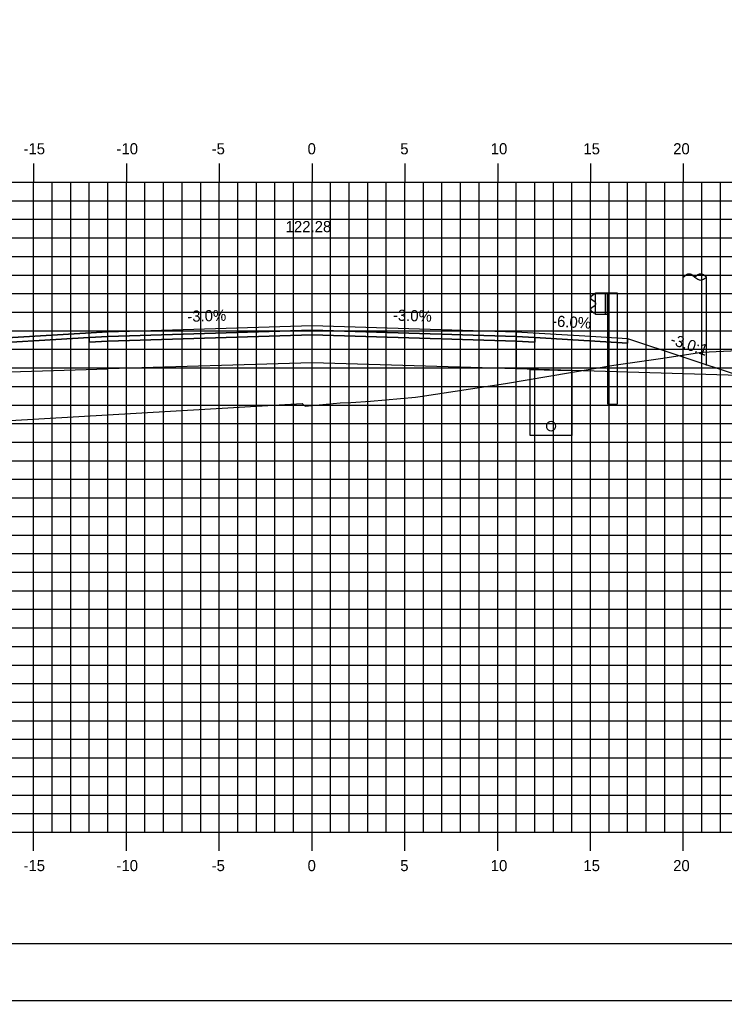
# Model space of a CAD drawing. Extents: x 850598 to 870284, y 366541 to 366651.
# Drawn here: x 856622.6 to 856660.5, y 366541.2 to 366594 of the extents above; entities that cross this region are included whole.
import ezdxf

# ---------------------------------------------------------------- set-up
doc = ezdxf.new("R2010")
doc.units = 0
for name, color, linetype in [('ANNOTATION', 7, 'Continuous'), ('BORDER', 7, 'Continuous'), ('D_Drainage_Underdrain', 7, 'Continuous'), ('D_Drainage_Underdrain_06in', 7, 'Continuous'), ('D_Guardrail_Beam_Rt', 7, 'Continuous'), ('D_Roadway_Centerline', 7, 'Continuous'), ('D_Roadway_Centerline_Text', 7, 'Continuous'), ('D_Roadway_Edge_Shoulder', 7, 'Continuous'), ('D_Roadway_Edge_TW', 7, 'Continuous'), ('D_Roadway_Pavement', 7, 'Continuous'), ('D_Roadway_SubGrade', 7, 'Continuous'), ('D_Utilities_Pole_Joint', 7, 'Continuous'), ('H_V ANNOTATION', 7, 'Continuous'), ('MAJOR', 7, 'Continuous'), ('MINOR', 7, 'Continuous'), ('PLOT BOUNDARY', 7, 'Continuous'), ('S_Roadway_Centerline', 7, 'Continuous')]:
    doc.layers.add(name, color=color, linetype=linetype)

msp = doc.modelspace()

# ---------------------------------------------------------------- linework, layer by layer
at = {"layer": 'BORDER'}
msp.add_line((856593.324, 366544.225), (856753.324, 366544.225), dxfattribs=at)
at = {"layer": 'D_Drainage_Underdrain'}
msp.add_lwpolyline([(856652.324, 366575.089), (856652.324, 366571.589), (856650.074, 366571.589), (856650.074, 366575.134)], close=True, dxfattribs=at)
at = {"layer": 'D_Drainage_Underdrain_06in'}
msp.add_lwpolyline([(856651.199, 366572.339), (856651.121, 366572.326), (856651.052, 366572.291), (856650.996, 366572.236), (856650.961, 366572.166), (856650.949, 366572.089), (856650.961, 366572.011), (856650.996, 366571.942), (856651.052, 366571.886), (856651.121, 366571.851), (856651.199, 366571.839), (856651.276, 366571.851), (856651.346, 366571.886), (856651.401, 366571.942), (856651.436, 366572.011), (856651.449, 366572.089), (856651.436, 366572.166), (856651.401, 366572.236), (856651.346, 366572.291), (856651.276, 366572.326)], close=True, dxfattribs=at)
at = {"layer": 'D_Guardrail_Beam_Rt'}
for p, q in [((856653.594, 366579.264), (856654.282, 366579.264)), ((856653.594, 366578.098), (856653.594, 366579.264)), ((856654.115, 366579.264), (856654.115, 366578.098)), ((856654.219, 366579.264), (856654.219, 366578.098)), ((856654.282, 366579.264), (856654.753, 366579.264)), ((856654.282, 366579.264), (856654.282, 366578.098)), ((856654.753, 366579.264), (856654.753, 366573.264)), ((856653.505, 366579.17), (856653.361, 366579.07)), ((856653.361, 366578.927), (856653.556, 366578.791)), ((856653.594, 366579.19), (856653.521, 366579.177)), ((856653.59, 366578.727), (856653.59, 366578.636)), ((856653.556, 366578.571), (856653.361, 366578.435)), ((856653.361, 366578.292), (856653.505, 366578.192)), ((856653.521, 366578.185), (856653.594, 366578.172)), ((856654.282, 366578.098), (856653.594, 366578.098)), ((856654.261, 366573.264), (856654.261, 366578.098)), ((856654.261, 366573.264), (856654.753, 366573.264))]:
    msp.add_line(p, q, dxfattribs=at)
for centre, major_axis, start_param, end_param in [((856653.411, 366578.999), (-0.0877, 0), 5.323254, 7.243116), ((856653.528, 366579.136), (-0.0417, 0), 4.886922, 5.323254), ((856653.511, 366578.727), (0.0789, 0), 0, 0.959931), ((856653.411, 366578.363), (-0.0877, 0), 5.323254, 7.243116), ((856653.528, 366578.226), (-0.0417, 0), 0.959931, 1.396263), ((856653.511, 366578.636), (0.0789, 0), 5.323254, 6.283185)]:
    msp.add_ellipse(centre, major_axis=major_axis, ratio=0.995501, start_param=start_param, end_param=end_param, dxfattribs=at)
at = {"layer": 'D_Roadway_Centerline'}
msp.add_lwpolyline([(856598.324, 366571.386), (856607.935, 366574.589), (856613.124, 366576.319), (856627.324, 366577.171), (856638.324, 366577.501), (856649.324, 366577.171), (856653.324, 366576.931), (856655.324, 366576.811), (856661.324, 366574.811), (856719.255, 366563.221), (856738.324, 366559.406)], dxfattribs=at)
at = {"layer": 'D_Roadway_Edge_Shoulder'}
for points in [[(856627.324, 366577.171), (856613.124, 366576.319), (856613.124, 366576.069), (856626.324, 366576.861), (856627.324, 366576.921)], [(856649.324, 366577.171), (856653.324, 366576.931), (856653.324, 366576.931), (856655.324, 366576.811), (856655.324, 366576.561), (856650.324, 366576.861), (856649.324, 366576.921)]]:
    msp.add_lwpolyline(points, close=True, dxfattribs=at)
at = {"layer": 'D_Roadway_Edge_TW'}
msp.add_lwpolyline([(856627.324, 366576.921), (856627.324, 366577.171), (856638.324, 366577.501), (856649.324, 366577.171), (856649.324, 366576.921), (856638.324, 366577.251)], close=True, dxfattribs=at)
at = {"layer": 'D_Roadway_Pavement'}
for points in [[(856627.324, 366576.671), (856627.324, 366576.921), (856638.324, 366577.251), (856649.324, 366576.921), (856649.324, 366576.671), (856638.324, 366577.001)], [(856627.324, 366576.921), (856626.324, 366576.861), (856626.324, 366576.611), (856627.324, 366576.671)], [(856649.324, 366576.921), (856650.324, 366576.861), (856650.324, 366576.611), (856649.324, 366576.671)]]:
    msp.add_lwpolyline(points, close=True, dxfattribs=at)
at = {"layer": 'D_Roadway_SubGrade'}
for points in [[(856627.324, 366576.671), (856626.324, 366576.611), (856626.324, 366576.861), (856613.124, 366576.069), (856613.124, 366576.319), (856607.935, 366574.589), (856627.324, 366575.171)], [(856627.324, 366575.171), (856627.324, 366576.671), (856638.324, 366577.001), (856649.324, 366576.671), (856649.324, 366575.171), (856638.324, 366575.501)], [(856649.324, 366576.671), (856650.324, 366576.611), (856650.324, 366576.861), (856655.324, 366576.561), (856655.324, 366576.811), (856661.324, 366574.811), (856649.324, 366575.171)]]:
    msp.add_lwpolyline(points, close=True, dxfattribs=at)
at = {"layer": 'D_Utilities_Pole_Joint'}
for p, q in [((856658.324, 366580.118), (856658.48, 366580.228)), ((856658.324, 366575.36), (856658.324, 366580.118)), ((856658.792, 366580.228), (856658.948, 366580.118)), ((856659.104, 366580.228), (856658.948, 366580.118)), ((856658.948, 366580.118), (856659.104, 366580.007)), ((856659.574, 366580.118), (856659.417, 366580.228)), ((856659.417, 366580.007), (856659.574, 366580.118)), ((856659.574, 366575.36), (856659.574, 366580.118))]:
    msp.add_line(p, q, dxfattribs=at)
for centre, start, end in [((856658.636, 366580.007), 90, 125.2644), ((856658.636, 366580.007), 54.7356, 90), ((856659.261, 366580.007), 90, 125.2644), ((856659.261, 366580.007), 54.7356, 90), ((856659.261, 366580.228), 234.7356, 270), ((856659.261, 366580.228), 270, 305.2644)]:
    msp.add_arc(centre, 0.271, start, end, dxfattribs=at)
at = {"layer": 'MAJOR'}
for p, q in [((856623.324, 366586.227), (856623.324, 366585.225)), ((856623.324, 366586.227), (856623.324, 366585.225)), ((856628.324, 366586.227), (856628.324, 366585.225)), ((856628.324, 366586.227), (856628.324, 366585.225)), ((856633.324, 366586.227), (856633.324, 366585.225)), ((856633.324, 366586.227), (856633.324, 366585.225)), ((856638.324, 366586.227), (856638.324, 366585.225)), ((856638.324, 366586.227), (856638.324, 366585.225)), ((856643.324, 366586.227), (856643.324, 366585.225)), ((856643.324, 366586.227), (856643.324, 366585.225)), ((856648.324, 366586.227), (856648.324, 366585.225)), ((856648.324, 366586.227), (856648.324, 366585.225)), ((856653.324, 366586.227), (856653.324, 366585.225)), ((856653.324, 366586.227), (856653.324, 366585.225)), ((856658.324, 366586.227), (856658.324, 366585.225)), ((856658.324, 366586.227), (856658.324, 366585.225)), ((856598.324, 366585.225), (856738.324, 366585.225)), ((856598.324, 366585.225), (856738.324, 366585.225)), ((856598.324, 366585.225), (856738.324, 366585.225)), ((856598.324, 366585.225), (856738.324, 366585.225)), ((856623.324, 366550.225), (856623.324, 366585.225)), ((856623.324, 366550.225), (856623.324, 366585.225)), ((856628.324, 366550.225), (856628.324, 366585.225)), ((856628.324, 366550.225), (856628.324, 366585.225)), ((856633.324, 366550.225), (856633.324, 366585.225)), ((856633.324, 366550.225), (856633.324, 366585.225)), ((856638.324, 366550.225), (856638.324, 366585.225)), ((856638.324, 366550.225), (856638.324, 366585.225)), ((856643.324, 366550.225), (856643.324, 366585.225)), ((856643.324, 366550.225), (856643.324, 366585.225)), ((856648.324, 366550.225), (856648.324, 366585.225)), ((856648.324, 366550.225), (856648.324, 366585.225)), ((856653.324, 366550.225), (856653.324, 366585.225)), ((856653.324, 366550.225), (856653.324, 366585.225)), ((856658.324, 366550.225), (856658.324, 366585.225)), ((856658.324, 366550.225), (856658.324, 366585.225)), ((856598.324, 366580.225), (856738.324, 366580.225)), ((856598.324, 366580.225), (856738.324, 366580.225)), ((856598.324, 366575.225), (856738.324, 366575.225)), ((856598.324, 366575.225), (856738.324, 366575.225)), ((856598.324, 366570.225), (856738.324, 366570.225)), ((856598.324, 366570.225), (856738.324, 366570.225)), ((856598.324, 366565.225), (856738.324, 366565.225)), ((856598.324, 366565.225), (856738.324, 366565.225)), ((856598.324, 366560.225), (856738.324, 366560.225)), ((856598.324, 366560.225), (856738.324, 366560.225)), ((856598.324, 366555.225), (856738.324, 366555.225)), ((856598.324, 366555.225), (856738.324, 366555.225)), ((856598.324, 366550.225), (856738.324, 366550.225)), ((856598.324, 366550.225), (856738.324, 366550.225)), ((856598.324, 366550.225), (856738.324, 366550.225)), ((856598.324, 366550.225), (856738.324, 366550.225)), ((856623.324, 366549.223), (856623.324, 366550.225)), ((856623.324, 366549.223), (856623.324, 366550.225)), ((856628.324, 366549.223), (856628.324, 366550.225)), ((856628.324, 366549.223), (856628.324, 366550.225)), ((856633.324, 366549.223), (856633.324, 366550.225)), ((856633.324, 366549.223), (856633.324, 366550.225)), ((856638.324, 366549.223), (856638.324, 366550.225)), ((856638.324, 366549.223), (856638.324, 366550.225)), ((856643.324, 366549.223), (856643.324, 366550.225)), ((856643.324, 366549.223), (856643.324, 366550.225)), ((856648.324, 366549.223), (856648.324, 366550.225)), ((856648.324, 366549.223), (856648.324, 366550.225)), ((856653.324, 366549.223), (856653.324, 366550.225)), ((856653.324, 366549.223), (856653.324, 366550.225)), ((856658.324, 366549.223), (856658.324, 366550.225)), ((856658.324, 366549.223), (856658.324, 366550.225))]:
    msp.add_line(p, q, dxfattribs=at)
at = {"layer": 'MINOR'}
for p, q in [((856624.324, 366550.225), (856624.324, 366585.225)), ((856624.324, 366550.225), (856624.324, 366585.225)), ((856625.324, 366550.225), (856625.324, 366585.225)), ((856625.324, 366550.225), (856625.324, 366585.225)), ((856626.324, 366550.225), (856626.324, 366585.225)), ((856626.324, 366550.225), (856626.324, 366585.225)), ((856627.324, 366550.225), (856627.324, 366585.225)), ((856627.324, 366550.225), (856627.324, 366585.225)), ((856629.324, 366550.225), (856629.324, 366585.225)), ((856629.324, 366550.225), (856629.324, 366585.225)), ((856630.324, 366550.225), (856630.324, 366585.225)), ((856630.324, 366550.225), (856630.324, 366585.225)), ((856631.324, 366550.225), (856631.324, 366585.225)), ((856631.324, 366550.225), (856631.324, 366585.225)), ((856632.324, 366550.225), (856632.324, 366585.225)), ((856632.324, 366550.225), (856632.324, 366585.225)), ((856634.324, 366550.225), (856634.324, 366585.225)), ((856634.324, 366550.225), (856634.324, 366585.225)), ((856635.324, 366550.225), (856635.324, 366585.225)), ((856635.324, 366550.225), (856635.324, 366585.225)), ((856636.324, 366550.225), (856636.324, 366585.225)), ((856636.324, 366550.225), (856636.324, 366585.225)), ((856637.324, 366550.225), (856637.324, 366585.225)), ((856637.324, 366550.225), (856637.324, 366585.225)), ((856639.324, 366550.225), (856639.324, 366585.225)), ((856639.324, 366550.225), (856639.324, 366585.225)), ((856640.324, 366550.225), (856640.324, 366585.225)), ((856640.324, 366550.225), (856640.324, 366585.225)), ((856641.324, 366550.225), (856641.324, 366585.225)), ((856641.324, 366550.225), (856641.324, 366585.225)), ((856642.324, 366550.225), (856642.324, 366585.225)), ((856642.324, 366550.225), (856642.324, 366585.225)), ((856644.324, 366550.225), (856644.324, 366585.225)), ((856644.324, 366550.225), (856644.324, 366585.225)), ((856645.324, 366550.225), (856645.324, 366585.225)), ((856645.324, 366550.225), (856645.324, 366585.225)), ((856646.324, 366550.225), (856646.324, 366585.225)), ((856646.324, 366550.225), (856646.324, 366585.225)), ((856647.324, 366550.225), (856647.324, 366585.225)), ((856647.324, 366550.225), (856647.324, 366585.225)), ((856649.324, 366550.225), (856649.324, 366585.225)), ((856649.324, 366550.225), (856649.324, 366585.225)), ((856650.324, 366550.225), (856650.324, 366585.225)), ((856650.324, 366550.225), (856650.324, 366585.225)), ((856651.324, 366550.225), (856651.324, 366585.225)), ((856651.324, 366550.225), (856651.324, 366585.225)), ((856652.324, 366550.225), (856652.324, 366585.225)), ((856652.324, 366550.225), (856652.324, 366585.225)), ((856654.324, 366550.225), (856654.324, 366585.225)), ((856654.324, 366550.225), (856654.324, 366585.225)), ((856655.324, 366550.225), (856655.324, 366585.225)), ((856655.324, 366550.225), (856655.324, 366585.225)), ((856656.324, 366550.225), (856656.324, 366585.225)), ((856656.324, 366550.225), (856656.324, 366585.225)), ((856657.324, 366550.225), (856657.324, 366585.225)), ((856657.324, 366550.225), (856657.324, 366585.225)), ((856659.324, 366550.225), (856659.324, 366585.225)), ((856659.324, 366550.225), (856659.324, 366585.225)), ((856660.324, 366550.225), (856660.324, 366585.225)), ((856660.324, 366550.225), (856660.324, 366585.225)), ((856598.324, 366584.225), (856738.324, 366584.225)), ((856598.324, 366584.225), (856738.324, 366584.225)), ((856598.324, 366583.225), (856738.324, 366583.225)), ((856598.324, 366583.225), (856738.324, 366583.225)), ((856598.324, 366582.225), (856738.324, 366582.225)), ((856598.324, 366582.225), (856738.324, 366582.225)), ((856598.324, 366581.225), (856738.324, 366581.225)), ((856598.324, 366581.225), (856738.324, 366581.225)), ((856598.324, 366579.225), (856738.324, 366579.225)), ((856598.324, 366579.225), (856738.324, 366579.225)), ((856598.324, 366578.225), (856738.324, 366578.225)), ((856598.324, 366578.225), (856738.324, 366578.225)), ((856598.324, 366577.225), (856738.324, 366577.225)), ((856598.324, 366577.225), (856738.324, 366577.225)), ((856598.324, 366576.225), (856738.324, 366576.225)), ((856598.324, 366576.225), (856738.324, 366576.225)), ((856598.324, 366574.225), (856738.324, 366574.225)), ((856598.324, 366574.225), (856738.324, 366574.225)), ((856598.324, 366573.225), (856738.324, 366573.225)), ((856598.324, 366573.225), (856738.324, 366573.225)), ((856598.324, 366572.225), (856738.324, 366572.225)), ((856598.324, 366572.225), (856738.324, 366572.225)), ((856598.324, 366571.225), (856738.324, 366571.225)), ((856598.324, 366571.225), (856738.324, 366571.225)), ((856598.324, 366569.225), (856738.324, 366569.225)), ((856598.324, 366569.225), (856738.324, 366569.225)), ((856598.324, 366568.225), (856738.324, 366568.225)), ((856598.324, 366568.225), (856738.324, 366568.225)), ((856598.324, 366567.225), (856738.324, 366567.225)), ((856598.324, 366567.225), (856738.324, 366567.225)), ((856598.324, 366566.225), (856738.324, 366566.225)), ((856598.324, 366566.225), (856738.324, 366566.225)), ((856598.324, 366564.225), (856738.324, 366564.225)), ((856598.324, 366564.225), (856738.324, 366564.225)), ((856598.324, 366563.225), (856738.324, 366563.225)), ((856598.324, 366563.225), (856738.324, 366563.225)), ((856598.324, 366562.225), (856738.324, 366562.225)), ((856598.324, 366562.225), (856738.324, 366562.225)), ((856598.324, 366561.225), (856738.324, 366561.225)), ((856598.324, 366561.225), (856738.324, 366561.225)), ((856598.324, 366559.225), (856738.324, 366559.225)), ((856598.324, 366559.225), (856738.324, 366559.225)), ((856598.324, 366558.225), (856738.324, 366558.225)), ((856598.324, 366558.225), (856738.324, 366558.225)), ((856598.324, 366557.225), (856738.324, 366557.225)), ((856598.324, 366557.225), (856738.324, 366557.225)), ((856598.324, 366556.225), (856738.324, 366556.225)), ((856598.324, 366556.225), (856738.324, 366556.225)), ((856598.324, 366554.225), (856738.324, 366554.225)), ((856598.324, 366554.225), (856738.324, 366554.225)), ((856598.324, 366553.225), (856738.324, 366553.225)), ((856598.324, 366553.225), (856738.324, 366553.225)), ((856598.324, 366552.225), (856738.324, 366552.225)), ((856598.324, 366552.225), (856738.324, 366552.225)), ((856598.324, 366551.225), (856738.324, 366551.225)), ((856598.324, 366551.225), (856738.324, 366551.225))]:
    msp.add_line(p, q, dxfattribs=at)
at = {"layer": 'PLOT BOUNDARY'}
msp.add_lwpolyline([(856585.231, 366541.166), (856755.231, 366541.166), (856755.231, 366651.166), (856585.231, 366651.166)], close=True, dxfattribs=at)
at = {"layer": 'S_Roadway_Centerline'}
msp.add_lwpolyline([(856598.324, 366571.268), (856603.495, 366571.21), (856616.807, 366572.085), (856637.79, 366573.299), (856637.959, 366573.162), (856639.834, 366573.342), (856640.415, 366573.364), (856641.474, 366573.437), (856643.89, 366573.65), (856644.156, 366573.68), (856648.75, 366574.379), (856654.575, 366575.374), (856657.088, 366575.739), (856659.329, 366576.064), (856667.093, 366576.438)], dxfattribs=at)

# ---------------------------------------------------------------- texts
at = {"layer": 'ANNOTATION'}
for s, rotation, p in [('-3.0%', 1.7184, (856631.612, 366577.7)), ('-3.0%', 358.2816, (856642.672, 366577.771)), ('-6.0%', 356.5664, (856651.241, 366577.458)), ('-3.0:1', 341.5652, (856657.578, 366576.514))]:
    msp.add_text(s, height=0.6, rotation=rotation, dxfattribs=at).set_placement(p)
at = {"layer": 'D_Roadway_Centerline'}
for s, p in [('C', (856638.318, 366577.501)), ('C', (856638.318, 366577.501)), ('L', (856638.324, 366577.494)), ('L', (856638.324, 366577.494))]:
    msp.add_text(s, height=0.0146, dxfattribs=at).set_placement(p)
at = {"layer": 'D_Roadway_Centerline_Text'}
msp.add_text('122.28', height=0.6, dxfattribs=at).set_placement((856636.903, 366582.533))
at = {"layer": 'H_V ANNOTATION'}
for s, p in [('-15', (856622.781, 366586.725)), ('-10', (856627.789, 366586.725)), ('-5', (856632.914, 366586.725)), ('0', (856638.083, 366586.725)), ('5', (856643.075, 366586.725)), ('10', (856647.949, 366586.725)), ('15', (856652.941, 366586.725)), ('20', (856657.778, 366586.725)), ('-15', (856622.781, 366548.125)), ('-10', (856627.789, 366548.125)), ('-5', (856632.914, 366548.125)), ('0', (856638.083, 366548.125)), ('5', (856643.075, 366548.125)), ('10', (856647.949, 366548.125)), ('15', (856652.941, 366548.125)), ('20', (856657.778, 366548.125))]:
    msp.add_text(s, height=0.6, dxfattribs=at).set_placement(p)

doc.saveas('drawing.dxf')
